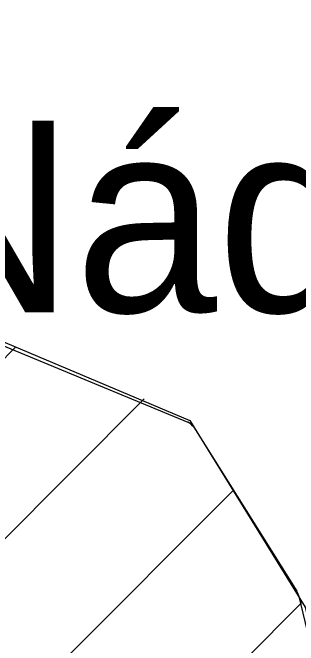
# Model space of a CAD drawing. Extents: x -510185 to -506993, y -1126306 to -1123642.
# Drawn here: x -508772.83 to -508750.43, y -1125153.27 to -1125103.73 of the extents above; entities that cross this region are included whole.
import ezdxf

# ---------------------------------------------------------------- set-up
doc = ezdxf.new("R2010")
doc.units = 0
for name, color, linetype in [('u_popis', 7, 'Continuous'), ('u_stávající', 7, 'Continuous'), ('u_vysadba', 7, 'Continuous')]:
    doc.layers.add(name, color=color, linetype=linetype)

msp = doc.modelspace()

# ---------------------------------------------------------------- linework, layer by layer
at = {"layer": 'u_stávající'}
for p, q in [((-508792.478, -1125149.808), (-508772.617, -1125129.947)), ((-508781.452, -1125152.924), (-508762.505, -1125133.977)), ((-508758.634, -1125136.194), (-508750.555, -1125149.038)), ((-508796.621, -1125182.235), (-508755.565, -1125141.179)), ((-508750.429, -1125149.336), (-508745.474, -1125169.918)), ((-508817.068, -1125216.824), (-508750.147, -1125149.903))]:
    msp.add_line(p, q, dxfattribs=at)
msp.add_lwpolyline([(-508803.459, -1125117.466), (-508774.824, -1125129.302), (-508759.098, -1125135.802)], dxfattribs=at)
for centre, start, end in [((-508759.48, -1125136.726), 32.1688, 67.5431), ((-508751.401, -1125149.57), 13.5359, 32.1688)]:
    msp.add_arc(centre, 1, start, end, dxfattribs=at)
at = {"layer": 'u_vysadba'}
msp.add_lwpolyline([(-508647.991, -1125129.69), (-508683.192, -1125102.312), (-508704.189, -1125089.137), (-508717.775, -1125082.962), (-508733.831, -1125080.08), (-508778.295, -1125085.432), (-508788.999, -1125094.283), (-508786.941, -1125098.812), (-508793.116, -1125121.25), (-508758.945, -1125135.659), (-508749.888, -1125150.275), (-508745.153, -1125170.242), (-508752.358, -1125189.798), (-508767.797, -1125207.913), (-508752.358, -1125197.827), (-508746.182, -1125195.974)], close=True, dxfattribs=at)

# ---------------------------------------------------------------- texts
at = {"layer": 'u_popis'}
msp.add_text('Nádrž N5', height=15, dxfattribs=at).set_placement((-508782.45, -1125127.185))

doc.saveas('drawing.dxf')
